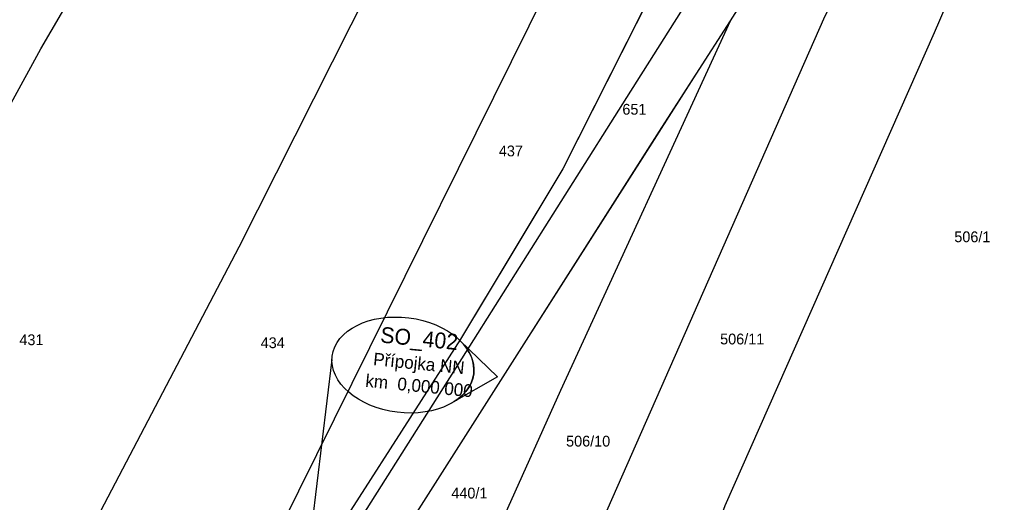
# Model space of a CAD drawing. Extents: x -746176 to -739709, y -1128407 to -1124482.
# Drawn here: x -743194.3 to -743041.1, y -1127038.1 to -1126961.9 of the extents above; entities that cross this region are included whole.
import ezdxf

# ---------------------------------------------------------------- set-up
doc = ezdxf.new("R2010")
doc.units = 0
for name, color, linetype in [('Vrstva 18', 7, 'Continuous'), ('Vrstva 30', 7, 'Continuous'), ('Vrstva 32', 7, 'Continuous'), ('Vrstva 33', 7, 'Continuous'), ('Vrstva 35', 7, 'Continuous'), ('Vrstva 42', 7, 'Continuous'), ('Vrstva 5', 7, 'Continuous')]:
    doc.layers.add(name, color=color, linetype=linetype)

msp = doc.modelspace()

# ---------------------------------------------------------------- linework, layer by layer
at = {"layer": 'Vrstva 18'}
msp.add_lwpolyline([(-743072.49, -1126932.75), (-743098.65, -1126974.15), (-743125.94, -1127017.38), (-743152.6, -1127059.61), (-743175.02, -1127095.12), (-743199.16, -1127133.35), (-743215.97, -1127159.94), (-743232.82, -1127186.51), (-743247.46, -1127209.81), (-743254.52, -1127221.64), (-743261.3, -1127233.69), (-743264.16, -1127239.2), (-743264.86, -1127241.11), (-743267.34, -1127245.82), (-743268.29, -1127247.16), (-743271.71, -1127253.75), (-743281.12, -1127274.2), (-743291.92, -1127301.42), (-743296.72, -1127315.22), (-743301.12, -1127329.13), (-743306.79, -1127349.51)], dxfattribs=at)
at = {"layer": 'Vrstva 30'}
msp.add_line((-743145.09, -1127015.48), (-743152.93, -1127080.48), dxfattribs=at)
at = {"layer": 'Vrstva 33'}
msp.add_line((-743082.27, -1126962.07), (-743063.8, -1126932.98), dxfattribs=at)
for points in [[(-743250.75, -1127079.85), (-743230.59, -1127039.01), (-743190.96, -1126966.49), (-743161.41, -1126915.91)], [(-743206.78, -1127087.5), (-743159.7, -1126997.73), (-743124.42, -1126927.65)], [(-743178.51, -1127091.81), (-743158.66, -1127053.1), (-743097.21, -1126928.95)], [(-743080.97, -1126930.41), (-743108.67, -1126985.4), (-743124.8, -1127012.28), (-743175.35, -1127091.16), (-743178.51, -1127091.81)], [(-743119.42, -1127081.96), (-743118.49, -1127078.74), (-743112.93, -1127064.74), (-743067.57, -1126961.77), (-743055.18, -1126936.67)], [(-743041.11, -1126943.01), (-743050.16, -1126963.96), (-743083.16, -1127038.56), (-743100.51, -1127085.04)], [(-743159.64, -1127094.74), (-743147.78, -1127068.8), (-743136.47, -1127047.12), (-743093.1, -1126978.92), (-743082.27, -1126962.07)], [(-743142.75, -1127096.94), (-743141.05, -1127091.73), (-743109, -1127020.35), (-743082.27, -1126962.07)]]:
    msp.add_lwpolyline(points, dxfattribs=at)
at = {"layer": 'Vrstva 35'}
for p, q in [((-743124.92, -1127012.47), (-743119, -1127018.23)), ((-743124.92, -1127012.47), (-743119, -1127018.23)), ((-743119, -1127018.23), (-743126.16, -1127022.35)), ((-743119, -1127018.23), (-743126.16, -1127022.35))]:
    msp.add_line(p, q, dxfattribs=at)
msp.add_ellipse((-743133.89, -1127016.36), major_axis=(-11.16, 1.4), ratio=0.666667, dxfattribs=at)
msp.add_ellipse((-743133.89, -1127016.36), major_axis=(11.16, -1.4), ratio=0.666473, start_param=5.557317, end_param=7.009053, dxfattribs=at)
at = {"layer": 'Vrstva 5'}
msp.add_lwpolyline([(-743094.82, -1126957.91), (-743108.67, -1126985.4), (-743116.73, -1126998.84), (-743124.8, -1127012.28), (-743150.08, -1127051.72), (-743175.35, -1127091.16), (-743176.93, -1127091.49), (-743178.51, -1127091.81), (-743180.08, -1127092.14), (-743180.17, -1127093.19), (-743178.3, -1127093.33), (-743176.42, -1127093.47), (-743166.78, -1127095.57), (-743163.47, -1127095.74), (-743160.17, -1127095.91), (-743159.64, -1127094.74), (-743153.71, -1127081.77), (-743147.78, -1127068.8), (-743136.47, -1127047.12), (-743114.78, -1127013.02), (-743087.69, -1126970.5), (-743082.27, -1126962.07), (-743073.03, -1126947.53)], dxfattribs=at)

# ---------------------------------------------------------------- texts
at = {"layer": 'Vrstva 32'}
for s, height, p in [('SO_402', 2.5, (-743137.54, -1127012.8)), ('Přípojka NN', 2, (-743138.64, -1127016.39)), ('km  0,000 000', 2, (-743139.87, -1127019.79))]:
    msp.add_text(s, height=height, rotation=354.3558, dxfattribs=at).set_placement(p)
at = {"layer": 'Vrstva 42'}
for s, p in [('651', (-743099.3, -1126976.88)), ('437', (-743118.77, -1126983.45)), ('506/1', (-743046.98, -1126996.99)), ('431', (-743194.34, -1127013.23)), ('434', (-743156.31, -1127013.7)), ('506/11', (-743083.89, -1127013.11)), ('506/10', (-743108.17, -1127029.22)), ('440/1', (-743126.26, -1127037.41))]:
    msp.add_text(s, height=1.7, dxfattribs=at).set_placement(p)

doc.saveas('drawing.dxf')
